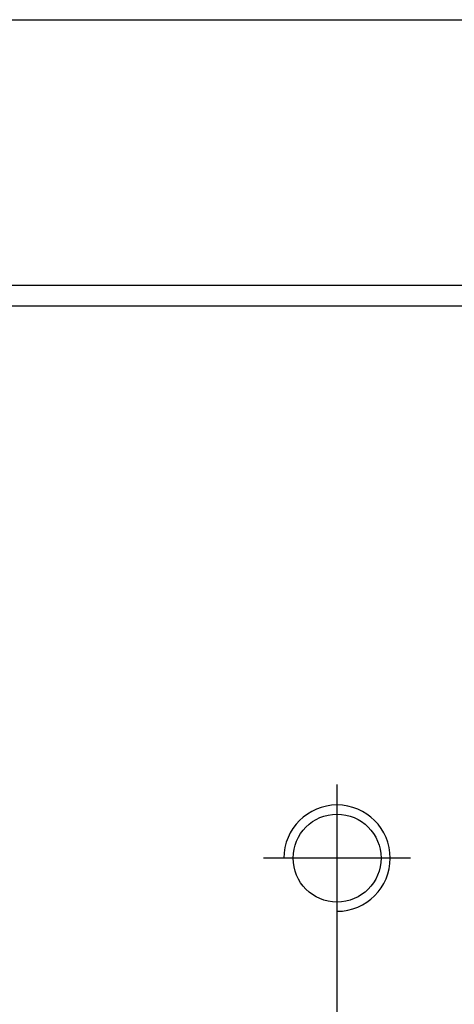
# Model space of a CAD drawing. Header units: millimetres. Extents: x -1108 to 3135, y -1596 to 860.
# Tile 282 of 649: x -803 to -792, y 96 to 121. Entities that reach past the tile are written whole.
import ezdxf

# ---------------------------------------------------------------- set-up
doc = ezdxf.new("R2010")
doc.units = ezdxf.units.MM
doc.layers.get('0').update_dxf_attribs({"linetype": 'CONTINUOUS'})

msp = doc.modelspace()

# ---------------------------------------------------------------- linework, layer by layer
at = {"linetype": 'Continuous'}
for p, q in [((-861.738, 120.515), (-777.59, 120.515)), ((-602.069, 114.016), (-865.244, 114.015))]:
    msp.add_line(p, q, dxfattribs=at)
msp.add_line((-953.244, 113.515), (-511.244, 113.515))
at = {"ltscale": 0.2}
for p, q in [((-795.244, 98.215), (-795.244, 101.815)), ((-795.244, 74.603), (-795.244, 100.353)), ((-793.444, 100.015), (-797.044, 100.015))]:
    msp.add_line(p, q, dxfattribs=at)
at = {"linetype": 'Continuous'}
msp.add_circle((-795.244, 100.015), 1.075, dxfattribs=at)
msp.add_arc((-795.244, 100.015), 1.3, 270, 180)

doc.saveas('drawing.dxf')
